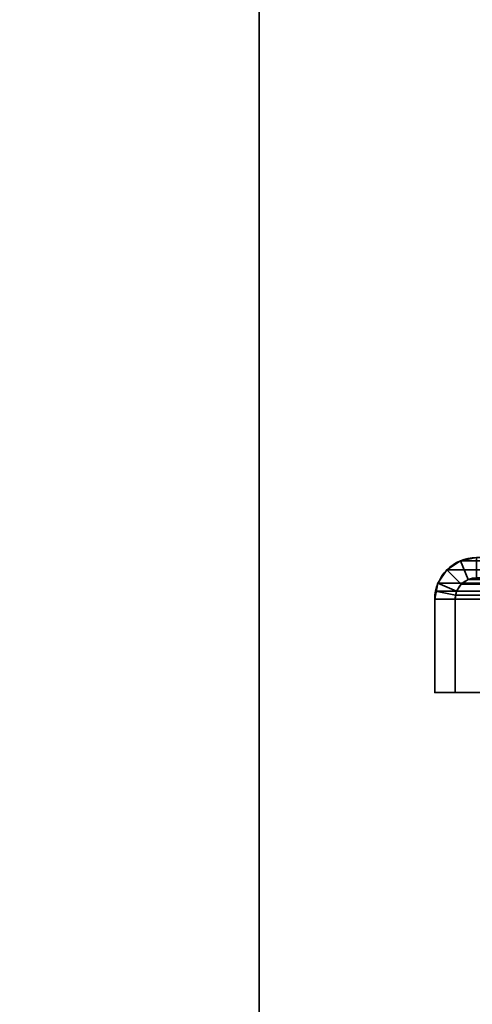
# Model space of a CAD drawing. Header units: millimetres. Extents: x -603 to 3703, y -115 to 193.
# Tile 583 of 656: x 967 to 1001, y 47 to 120. Entities that reach past the tile are written whole.
import ezdxf

# ---------------------------------------------------------------- set-up
doc = ezdxf.new("R2010")
doc.units = ezdxf.units.MM
doc.layers.add('152', color=7, linetype='Continuous', true_color=0xffffff)

# ---------------------------------------------------------------- blocks, each defined once
blk = doc.blocks.new('UG_SURFACE_002')
at = {"layer": '152', "color": 252, "linetype": 'Continuous', "lineweight": 35}
for points in [[(835, -18, -8.75), (835, 174.4, -8.75), (985, 174.4, -8.75), (985, -18, -8.75)], [(2165, -18, 2212.25), (2165, 174.4, 2212.25), (835, 174.4, 2212.25), (835, -18, 2212.25)], [(985, -18, -8.75), (985, 174.4, -8.75), (985, 174.4, 2062.25), (985, -18, 2062.25)], [(985, -18, 2062.25), (985, 174.4, 2062.25), (2015, 174.4, 2062.25), (2015, -18, 2062.25)]]:
    blk.add_3dface(points, dxfattribs=at)
blk = doc.blocks.new('UG_SURFACE_050')
at = {"layer": '152', "color": 252, "linetype": 'Continuous', "lineweight": 35}
for points in [[(999.901, 79.766, 2047.349), (999.901, 79.766, -8.75), (998.902, 79.098, -8.75), (998.902, 79.098, 2048.348)], [(999.901, 79.766, 2047.349), (998.902, 79.098, 2048.348), (999.963, 78.037, 2047.287), (1000.475, 78.38, 2046.775)], [(1000.475, 78.38, -8.75), (999.963, 78.037, -8.75), (998.902, 79.098, -8.75), (999.901, 79.766, -8.75)], [(1001.08, 80, 2046.17), (1001.08, 80, -8.75), (999.901, 79.766, -8.75), (999.901, 79.766, 2047.349)], [(1001.08, 80, 2046.17), (999.901, 79.766, 2047.349), (1000.475, 78.38, 2046.775), (1001.08, 78.5, 2046.17)], [(1001.08, 78.5, -8.75), (1000.475, 78.38, -8.75), (999.901, 79.766, -8.75), (1001.08, 80, -8.75)], [(998.902, 79.098, 2048.348), (998.902, 79.098, -8.75), (998.234, 78.099, -8.75), (998.234, 78.099, 2049.016)], [(999.62, 77.525, 2047.63), (999.963, 78.037, 2047.287), (998.902, 79.098, 2048.348), (998.234, 78.099, 2049.016)], [(998.234, 78.099, -8.75), (998.902, 79.098, -8.75), (999.963, 78.037, -8.75), (999.62, 77.525, -8.75)], [(998, 76.92, -8.75), (998.059, 77.521, 2049.191), (998.234, 78.099, 2049.016)], [(998.234, 78.099, 2049.016), (998.234, 78.099, -8.75), (998, 76.92, -8.75)], [(998, 76.92, -8.75), (998.234, 78.099, -8.75), (999.62, 77.525, -8.75), (999.5, 76.92, -8.75)], [(999.53, 77.228, 2047.72), (999.62, 77.525, 2047.63), (998.234, 78.099, 2049.016), (998.059, 77.521, 2049.191)], [(999.62, 77.525, 2047.63), (999.62, 77.525, -8.75), (999.963, 78.037, -8.75), (999.963, 78.037, 2047.287)], [(999.963, 78.037, 2047.287), (999.963, 78.037, -8.75), (1000.475, 78.38, -8.75), (1000.475, 78.38, 2046.775)], [(1000.475, 78.38, 2046.775), (1000.475, 78.38, -8.75), (1001.08, 78.5, -8.75), (1001.08, 78.5, 2046.17)], [(998, 76.92, -8.75), (998, 76.92, 2049.25), (998.059, 77.521, 2049.191)], [(999.5, 76.92, 2047.75), (999.53, 77.228, 2047.72), (998.059, 77.521, 2049.191), (998, 76.92, 2049.25)], [(999.5, 76.92, -8.75), (999.62, 77.525, -8.75), (999.62, 77.525, 2047.63)], [(999.62, 77.525, 2047.63), (999.53, 77.228, 2047.72), (999.5, 76.92, -8.75)], [(998, 76.92, 2049.25), (998, 76.92, -8.75), (998, 70, -8.75), (998, 70, 2049.25)], [(998, 76.92, 2049.25), (998, 70, 2049.25), (999.5, 70, 2047.75), (999.5, 76.92, 2047.75)], [(999.5, 76.92, -8.75), (999.5, 70, -8.75), (998, 70, -8.75), (998, 76.92, -8.75)], [(999.53, 77.228, 2047.72), (999.5, 76.92, 2047.75), (999.5, 76.92, -8.75)], [(999.5, 76.92, 2047.75), (999.5, 70, 2047.75), (999.5, 70, -8.75), (999.5, 76.92, -8.75)], [(999.5, 70, 2047.75), (998, 70, 2049.25), (998, 70, -8.75), (999.5, 70, -8.75)]]:
    blk.add_3dface(points, dxfattribs=at)
blk = doc.blocks.new('UG_SURFACE_055')
at = {"layer": '152', "color": 252, "linetype": 'Continuous', "lineweight": 35}
for points in [[(1000.475, 78.38, 2046.775), (999.963, 78.037, 2047.287), (998.902, 79.098, 2048.348), (999.901, 79.766, 2047.349)], [(2000.099, 79.766, 2047.349), (999.901, 79.766, 2047.349), (998.902, 79.098, 2048.348), (2001.098, 79.098, 2048.348)], [(1001.08, 78.5, 2046.17), (1000.475, 78.38, 2046.775), (999.901, 79.766, 2047.349), (1001.08, 80, 2046.17)], [(1998.92, 80, 2046.17), (1001.08, 80, 2046.17), (999.901, 79.766, 2047.349), (2000.099, 79.766, 2047.349)], [(998.234, 78.099, 2049.016), (998.902, 79.098, 2048.348), (999.963, 78.037, 2047.287), (999.62, 77.525, 2047.63)], [(2001.098, 79.098, 2048.348), (998.902, 79.098, 2048.348), (998.234, 78.099, 2049.016), (2001.765, 78.099, 2049.016)], [(998.059, 77.521, 2049.191), (998.234, 78.099, 2049.016), (999.62, 77.525, 2047.63), (999.53, 77.228, 2047.72)], [(2001.941, 77.521, 2049.191), (2001.765, 78.099, 2049.016), (998.234, 78.099, 2049.016), (998.059, 77.521, 2049.191)], [(2000.38, 77.525, 2047.63), (999.62, 77.525, 2047.63), (999.963, 78.037, 2047.287), (2000.037, 78.037, 2047.287)], [(2000.037, 78.037, 2047.287), (999.963, 78.037, 2047.287), (1000.475, 78.38, 2046.775), (1999.525, 78.38, 2046.775)], [(1999.525, 78.38, 2046.775), (1000.475, 78.38, 2046.775), (1001.08, 78.5, 2046.17), (1998.92, 78.5, 2046.17)], [(998, 76.92, 2049.25), (998.059, 77.521, 2049.191), (999.53, 77.228, 2047.72), (999.5, 76.92, 2047.75)], [(998, 76.92, 2049.25), (2002, 76.92, 2049.25), (2001.941, 77.521, 2049.191)], [(998.059, 77.521, 2049.191), (998, 76.92, 2049.25), (2001.941, 77.521, 2049.191)], [(999.53, 77.228, 2047.72), (999.62, 77.525, 2047.63), (2000.38, 77.525, 2047.63), (2000.47, 77.228, 2047.72)], [(999.5, 76.92, 2047.75), (999.5, 70, 2047.75), (998, 70, 2049.25), (998, 76.92, 2049.25)], [(998, 76.92, 2049.25), (998, 70, 2049.25), (2002, 70, 2049.25), (2002, 76.92, 2049.25)], [(2000.5, 76.92, 2047.75), (999.5, 76.92, 2047.75), (999.53, 77.228, 2047.72)], [(999.5, 76.92, 2047.75), (2000.5, 76.92, 2047.75), (2000.5, 70, 2047.75), (999.5, 70, 2047.75)], [(2000.47, 77.228, 2047.72), (2000.5, 76.92, 2047.75), (999.53, 77.228, 2047.72)], [(999.5, 70, 2047.75), (2000.5, 70, 2047.75), (2002, 70, 2049.25), (998, 70, 2049.25)]]:
    blk.add_3dface(points, dxfattribs=at)

msp = doc.modelspace()

# ---------------------------------------------------------------- linework, layer by layer
at = {"layer": '152', "linetype": 'Continuous', "lineweight": -3}
for p, q in [((985, 174.4, 2062.25), (985, -18, 2062.25)), ((985, 174.4, -8.75), (985, -18, -8.75)), ((985, 174.4, 2062.25), (985, -18, 2062.25)), ((2002, 76.92, 2049.25), (998, 76.92, 2049.25)), ((998, 76.92, 2049.25), (998, 76.92, -8.75)), ((998, 70, -8.75), (998, 76.92, -8.75)), ((998, 76.92, 2049.25), (998, 70, 2049.25)), ((998, 76.92, 2049.25), (998, 70, 2049.25)), ((999.5, 70, -8.75), (999.5, 76.92, -8.75)), ((999.5, 76.92, 2047.75), (999.5, 70, 2047.75)), ((999.5, 76.92, 2047.75), (999.5, 70, 2047.75)), ((2000.5, 76.92, 2047.75), (999.5, 76.92, 2047.75)), ((999.5, 76.92, 2047.75), (999.5, 76.92, -8.75)), ((999.5, 70, 2047.75), (998, 70, 2049.25)), ((2002, 70, 2049.25), (998, 70, 2049.25)), ((999.5, 70, 2047.75), (998, 70, 2049.25)), ((998, 70, -8.75), (999.5, 70, -8.75)), ((998, 70, 2049.25), (998, 70, -8.75)), ((999.5, 70, 2047.75), (999.5, 70, -8.75)), ((2000.5, 70, 2047.75), (999.5, 70, 2047.75))]:
    msp.add_line(p, q, dxfattribs=at)
at = {"layer": '152', "linetype": 'Continuous', "lineweight": -3, "extrusion": (0, 0, -1)}
for radius in [3.08, 1.58]:
    msp.add_arc((-1001.08, 76.92, 8.75), radius, 0, 90, dxfattribs=at)
at = {"layer": '152', "linetype": 'Continuous', "lineweight": -3, "extrusion": (0.707107, 6.12323e-17, 0.707107)}
for major_axis in [(-3.08, 0, 3.08), (-3.08, 0, 3.08), (-1.58, 0, 1.58), (-1.58, 0, 1.58)]:
    msp.add_ellipse((1001.08, 76.92, 2046.17), major_axis=major_axis, ratio=0.707107, start_param=4.712389, end_param=6.283185, dxfattribs=at)

# ---------------------------------------------------------------- block references
at = {"layer": '152', "linetype": 'Continuous', "lineweight": -3}
for name in ['UG_SURFACE_002', 'UG_SURFACE_050', 'UG_SURFACE_055']:
    msp.add_blockref(name, (0, 0), dxfattribs=at)

doc.saveas('drawing.dxf')
